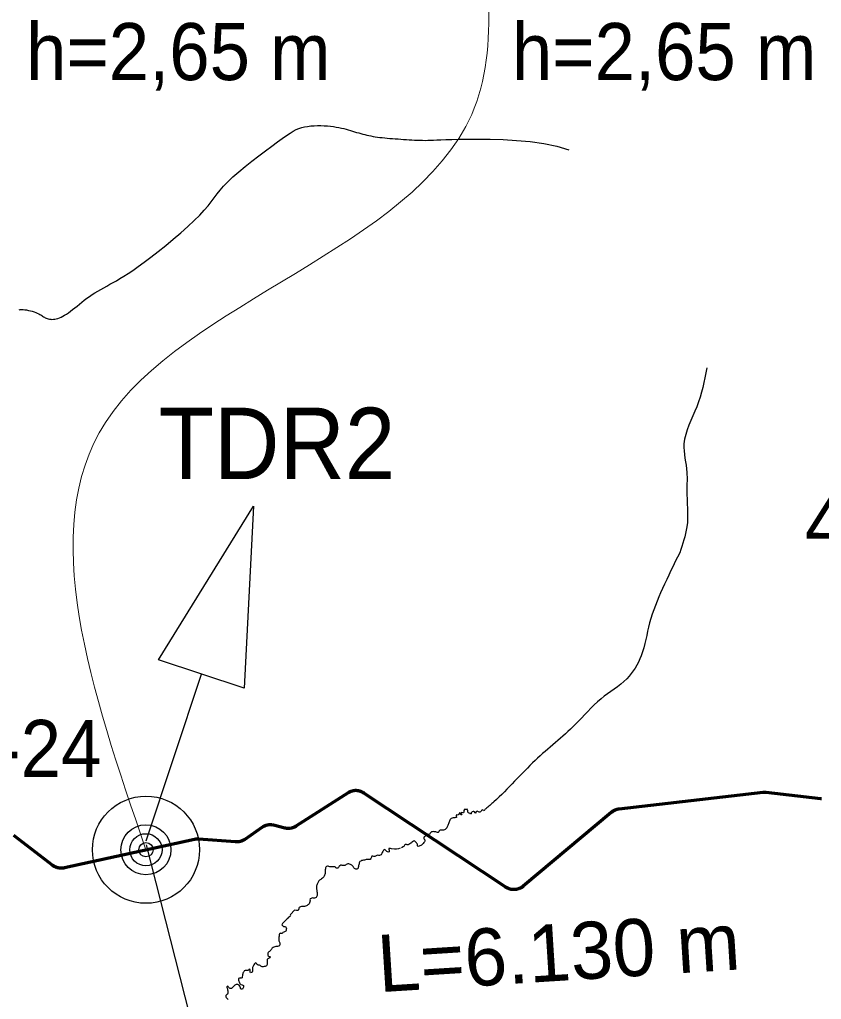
# Model space of a CAD drawing. Extents: x -1643653 to 4543381, y 1624270 to 13878484.
# Drawn here: x 711850 to 717468, y 8954621 to 8961482 of the extents above; entities that cross this region are included whole.
import ezdxf
from ezdxf.enums import TextEntityAlignment as Align

# ---------------------------------------------------------------- set-up
doc = ezdxf.new("R2010")
doc.units = 0
doc.header["$LTSCALE"] = 160
for name, color, linetype, lineweight in [('15', 7, 'Continuous', 25), ('24', 7, 'Continuous', 25), ('50', 7, 'Continuous', 13), ('54', 7, 'Continuous', 25), ('60', 7, 'Continuous', 13), ('61', 7, 'Continuous', 70)]:
    doc.layers.add(name, color=color, linetype=linetype, lineweight=lineweight)

msp = doc.modelspace()

# ---------------------------------------------------------------- linework, layer by layer
at = {"layer": '15'}
for radius in [375, 175, 112.5, 50]:
    msp.add_circle((712735.4, 8955669.2), radius, dxfattribs=at)
at = {"layer": '24'}
for points in [[(713767.8, 8960701.6), (713788.2, 8960712.2), (713807.5, 8960720.4), (713826.5, 8960726.6), (713846.2, 8960731.3), (713867.2, 8960734.9), (713889.5, 8960737.5), (713912.7, 8960739.1), (713936.3, 8960739.8), (713960.1, 8960739.8), (713983.6, 8960739), (714006.5, 8960737.5), (714028.5, 8960735.5), (714049.1, 8960732.9), (714068.6, 8960729.9), (714087, 8960726.5), (714104.5, 8960722.7), (714121.2, 8960718.7), (714137.2, 8960714.5), (714152.6, 8960710.2), (714167.7, 8960705.8), (714182.5, 8960701.4), (714197.1, 8960697.1), (714211.5, 8960692.8), (714225.7, 8960688.6), (714240, 8960684.5), (714254.2, 8960680.7), (714268.4, 8960677), (714282.7, 8960673.5), (714297.2, 8960670.3), (714311.9, 8960667.4), (714326.8, 8960664.7), (714342.1, 8960662.2), (714357.7, 8960659.8), (714373.9, 8960657.7), (714390.6, 8960655.8), (714407.8, 8960653.9), (714425.8, 8960652.2), (714444.2, 8960650.7), (714463.1, 8960649.2)], [(712418.8, 8959592.9), (712439.7, 8959604.9), (712461.1, 8959616.8), (712482.9, 8959628.9), (712505.2, 8959641.1), (712528.5, 8959654.1), (712553.4, 8959668.5), (712580.5, 8959684.9), (712610.5, 8959704), (712643.9, 8959726.3), (712681.3, 8959752.6), (712723.4, 8959783.3), (712770.3, 8959818.9), (712820.9, 8959858.5), (712873.6, 8959900.9), (712926.7, 8959944.9), (712978.7, 8959989.2), (713028, 8960032.8), (713073, 8960074.5), (713112, 8960113), (713144.1, 8960147.5), (713170.5, 8960178.6), (713192.9, 8960207.3), (713213.2, 8960234.5), (713233.2, 8960261.2), (713254.6, 8960288.2), (713279.3, 8960316.7), (713309.1, 8960347.5), (713345.1, 8960381.2), (713386.3, 8960417.3), (713431.2, 8960454.6), (713478.3, 8960492.2), (713525.8, 8960529.2), (713572.4, 8960564.6), (713616.3, 8960597.2), (713656, 8960626.3), (713690.3, 8960650.9), (713719.8, 8960671.4), (713745.3, 8960688.2), (713767.8, 8960701.6)], [(714463.1, 8960649.2), (714482.3, 8960647.8), (714501.8, 8960646.4), (714521.3, 8960645.2), (714540.8, 8960643.9), (714560.1, 8960642.7), (714579.2, 8960641.4), (714598, 8960640.3), (714616.7, 8960639.2), (714635.3, 8960638.3), (714653.8, 8960637.6), (714672.3, 8960637.1), (714690.9, 8960636.9), (714709.5, 8960637.1), (714728.5, 8960637.7), (714749.1, 8960638.5), (714772.9, 8960639.6), (714801.3, 8960640.8), (714835.9, 8960642.1), (714878.1, 8960643.3), (714929.4, 8960644.4), (714991.4, 8960645.3), (715064.8, 8960645.7), (715147.8, 8960645), (715237.6, 8960642.3), (715331.6, 8960636.8), (715427.3, 8960627.7), (715521.9, 8960614.1), (715612.9, 8960595.2), (715697.6, 8960570.2)], [(711951.6, 8959435.5), (711963.6, 8959431.2), (711974.3, 8959426.9), (711983.8, 8959422.6), (711992, 8959418.3), (711999.2, 8959414), (712005.7, 8959409.9), (712011.7, 8959405.9), (712017.6, 8959402.1), (712023.4, 8959398.5), (712029.6, 8959395.1), (712036.2, 8959392), (712043.4, 8959389.2), (712051.1, 8959386.9), (712059.2, 8959385.1), (712067.8, 8959383.9), (712076.9, 8959383.3), (712086.5, 8959383.5), (712096.4, 8959384.6), (712106.8, 8959386.6), (712117.6, 8959389.5), (712128.8, 8959393.5), (712140.5, 8959398.4), (712152.7, 8959404.5), (712165.3, 8959411.6), (712178.5, 8959419.9), (712192.2, 8959429.3), (712206.4, 8959439.9), (712221.2, 8959451.5), (712236.5, 8959463.8), (712252.4, 8959476.8), (712268.8, 8959490.2), (712285.7, 8959503.7), (712303.2, 8959517.3), (712321.2, 8959530.6), (712339.7, 8959543.6), (712358.7, 8959556.3), (712378.3, 8959568.7), (712398.3, 8959580.8), (712418.8, 8959592.9)], [(711846.2, 8959449.9), (711854.8, 8959451.4), (711864.3, 8959452.1), (711874.9, 8959452), (711886.7, 8959450.9), (711899.3, 8959449), (711912.4, 8959446.3), (711925.7, 8959443.2), (711938.9, 8959439.5), (711951.6, 8959435.5)], [(714955, 8955926.5), (714949.3, 8955929.1), (714944.7, 8955926.8), (714942.5, 8955921.3), (714946.8, 8955918.6), (714947.3, 8955913.6), (714941.8, 8955914.2), (714939.9, 8955919.7), (714937.4, 8955924.2), (714932.8, 8955927.1), (714928.7, 8955922.5), (714927.3, 8955916.6), (714923.1, 8955913), (714917.3, 8955912), (714912.5, 8955914.6), (714908.7, 8955910.6), (714908.8, 8955905.2), (714911.5, 8955900.6), (714912.2, 8955895.6), (714906.6, 8955894.1), (714900, 8955893.2), (714894.6, 8955892.7), (714888.1, 8955892.5), (714879.9, 8955890.4), (714873, 8955887.2), (714867.8, 8955880.1), (714864.5, 8955875.1), (714862.1, 8955869.5), (714860.1, 8955864.7), (714856.9, 8955857.1), (714855.2, 8955851.5), (714852.5, 8955845.5), (714849.4, 8955839.4), (714847.5, 8955834), (714846.5, 8955829), (714844, 8955823.3), (714840.1, 8955819.2), (714836.5, 8955815.5), (714831.9, 8955811.7), (714826.4, 8955808.6), (714820.4, 8955806.7), (714815.3, 8955806), (714809.8, 8955805.1), (714803.4, 8955805.1), (714797.2, 8955806.8), (714792.1, 8955804.7), (714788.7, 8955800.9), (714786.8, 8955795), (714783.1, 8955790.5), (714777.1, 8955790.7), (714771.2, 8955791.4), (714765.3, 8955793.4), (714760.4, 8955794.8), (714754.9, 8955795.4), (714746.9, 8955796.1), (714740.9, 8955795.6), (714735.5, 8955794.7), (714732.2, 8955790.5), (714727.7, 8955785.8), (714725, 8955780.7), (714721.8, 8955776.3), (714716.3, 8955775.8), (714711.3, 8955778.1), (714705.9, 8955777.2), (714701.1, 8955775), (714695.8, 8955770.9), (714692.7, 8955766.9), (714688.7, 8955762.9), (714685.2, 8955758.4), (714682.7, 8955753), (714681.8, 8955747.7), (714684.1, 8955743), (714688.6, 8955739.1), (714689.3, 8955733.5), (714688.7, 8955728.4), (714686.4, 8955723.6), (714683.2, 8955719.4), (714677.3, 8955713.2), (714673.2, 8955708.2), (714669.3, 8955704.2), (714665.2, 8955701), (714660.1, 8955698.1), (714655.1, 8955695.9), (714648.5, 8955693.5), (714643.5, 8955692.7), (714638.2, 8955696.4), (714637.4, 8955701.8), (714636.9, 8955707.4), (714633.6, 8955711.9), (714631.8, 8955716.8), (714628.3, 8955720.8), (714623.8, 8955724.1), (714619.9, 8955728.5), (714613.7, 8955731.1), (714608.7, 8955729.4), (714603.9, 8955725.2), (714598.6, 8955721.3), (714594.7, 8955718), (714590.3, 8955714.8), (714584.3, 8955709.8), (714577.9, 8955705.2)], [(715115.4, 8955955.8), (715112.5, 8955953.5), (715108.8, 8955948.5), (715106, 8955944.2), (715100.8, 8955942.2), (715097, 8955945.6), (715092, 8955947.6), (715087.2, 8955943.3), (715082.7, 8955939), (715079.2, 8955935.2), (715074.5, 8955932.4), (715069.4, 8955931.5), (715064.5, 8955933.6), (715060.5, 8955936.7), (715056.3, 8955940.1), (715050.7, 8955937.5), (715047.4, 8955931.2), (715046.3, 8955926.1), (715040.8, 8955927.8), (715037, 8955934), (715032.6, 8955936.8), (715026.8, 8955936.8), (715021.3, 8955935.7), (715017.3, 8955932.3), (715014.2, 8955926.7), (715012.8, 8955921), (715009.1, 8955917.5), (715006.3, 8955922.5), (715000.6, 8955925.9), (714995, 8955927.9), (714991.1, 8955932.4), (714990.9, 8955937.4), (714990.6, 8955942.7), (714988.6, 8955947.8), (714985.5, 8955953.1), (714980.1, 8955951.8), (714975.4, 8955950), (714970.1, 8955953.2), (714966, 8955950), (714962.7, 8955944.2), (714962.2, 8955937.7), (714962.1, 8955931.6), (714961, 8955926.5), (714955, 8955926.5)], [(714422.5, 8955656.9), (714409.4, 8955669.9), (714404.4, 8955669.6), (714400.1, 8955666.6), (714396.4, 8955662.1), (714394.1, 8955656), (714391.1, 8955649), (714387.8, 8955643.2), (714384.9, 8955638), (714382.2, 8955633.3), (714377.2, 8955630.9), (714371.7, 8955629.3), (714366, 8955629.3), (714360, 8955630.2), (714354, 8955628.7), (714348, 8955627.4), (714343.4, 8955624.8), (714338.5, 8955622.3), (714332.4, 8955622.6), (714324.9, 8955623.2), (714318.9, 8955623.2), (714315.3, 8955618.1), (714313.5, 8955613.2), (714311.4, 8955607.9), (714307.1, 8955600.1)], [(714516.3, 8955679.5), (714505.2, 8955675.5), (714490.4, 8955673.4), (714475.7, 8955673.4), (714456.3, 8955676), (714449, 8955676.8), (714443.4, 8955678.2), (714438, 8955678.2), (714437, 8955672.7), (714438.2, 8955667.2), (714439.5, 8955660.3), (714439.5, 8955655.1), (714434.7, 8955652.7), (714427.6, 8955654.7), (714422.5, 8955656.9)], [(714577.9, 8955705.2), (714572, 8955704), (714566.5, 8955704.2), (714561.3, 8955705.9), (714555.8, 8955706.6), (714550.6, 8955705), (714547, 8955701.3), (714543.7, 8955695.7), (714541.2, 8955691), (714536.7, 8955688.5), (714524.8, 8955683)], [(714234.9, 8955587.6), (714231.1, 8955582.4), (714228.7, 8955576.5), (714228.1, 8955570.6), (714227.2, 8955564.5), (714225.4, 8955557.7), (714223.7, 8955550.8), (714223.1, 8955544.9), (714221.1, 8955540.2), (714217.5, 8955536.2), (714212, 8955533.7), (714206.5, 8955533.7), (714200.9, 8955535.3), (714196.4, 8955538.9), (714192.9, 8955543.2), (714189.3, 8955547.5), (714186.3, 8955551.7), (714182.6, 8955556.4), (714177.9, 8955560.6), (714173.7, 8955563.6), (714167.5, 8955566.5), (714161.6, 8955567.9), (714156.7, 8955569.8), (714150.7, 8955569.8), (714144.6, 8955568.9), (714138.6, 8955565.1), (714134.1, 8955561.6), (714129.1, 8955559.1), (714123.4, 8955559.4), (714117, 8955559.6), (714110.9, 8955559.9), (714105, 8955560.6), (714099.9, 8955560), (714092.8, 8955557.5), (714088.4, 8955554.7), (714086.2, 8955549.6), (714083.7, 8955543.8)], [(714307.1, 8955600.1), (714304, 8955601.1), (714298.9, 8955601.4), (714292.9, 8955601.7), (714286.8, 8955601.7), (714278.9, 8955600.3), (714272.9, 8955598.8), (714266.7, 8955597.3), (714259.7, 8955595), (714252.8, 8955594.3), (714245, 8955593.1), (714240, 8955590), (714234.9, 8955587.6)], [(714083.7, 8955543.8), (714079.6, 8955540.4), (714071.1, 8955540.4), (714066.2, 8955541.9), (714063, 8955546.8), (714059, 8955550.1), (714053.8, 8955550.6), (714048.5, 8955550.6), (714043, 8955550.6), (714036.6, 8955550), (714030.8, 8955550.1), (714023.6, 8955550.1), (714016.9, 8955551), (714012.4, 8955554.5), (714006.7, 8955553.5), (714001.3, 8955551.2), (713996.2, 8955547.2), (713993.1, 8955542.4), (713992.1, 8955536.6), (713991.3, 8955529.2), (713991.3, 8955524.2), (713991.3, 8955519.2), (713991.3, 8955512.1), (713990.5, 8955503.1), (713989, 8955495.7), (713986.9, 8955490.6), (713984.7, 8955484.4), (713981.9, 8955479.2), (713977.2, 8955474.5), (713971.7, 8955469.7), (713965.6, 8955465.4), (713960.9, 8955461.5), (713955.6, 8955457.8), (713950.9, 8955455.5), (713946.6, 8955451.9), (713943.6, 8955447.3), (713938.5, 8955438.2), (713937.3, 8955433.3), (713934.3, 8955427.6), (713933, 8955422.1), (713931.3, 8955416.5), (713930.6, 8955410.5), (713930.6, 8955404.5), (713930.6, 8955398.6), (713931.1, 8955393.3), (713931.9, 8955388.1), (713932.2, 8955382.6), (713933.3, 8955375.8), (713934.6, 8955369.8), (713935.2, 8955364.5), (713935.4, 8955358.4), (713934.8, 8955348.7), (713933, 8955343.2), (713930.8, 8955338.6), (713927.1, 8955335.2), (713922.2, 8955332.9), (713915.7, 8955330.5), (713908.7, 8955330.5), (713903.7, 8955331.5), (713897.8, 8955330.9), (713891.7, 8955328.6), (713886.7, 8955325.3), (713884.2, 8955317.9), (713884.7, 8955312.1), (713878.8, 8955289.5)], [(713878.8, 8955289.5), (713874.2, 8955286.4), (713869.1, 8955283), (713864.6, 8955279.4), (713860, 8955276.2), (713853.6, 8955273.2), (713846.6, 8955272.7), (713838.5, 8955271.8), (713832.4, 8955271.5), (713825.5, 8955271.3), (713818.2, 8955269.8), (713812.8, 8955268.1), (713808.2, 8955264.8), (713806.7, 8955259.8), (713806.1, 8955254.5), (713804.3, 8955248.6), (713800.8, 8955243.9), (713790, 8955244.1), (713776.4, 8955246.2), (713748.1, 8955216.4), (713746.5, 8955210.4), (713747.7, 8955205.5), (713744.2, 8955201.3), (713738.9, 8955198.7), (713733.8, 8955196.8), (713733, 8955191.3), (713724.2, 8955184.7)], [(713724.2, 8955184.7), (713691.1, 8955153.6), (713688, 8955143.6), (713699.4, 8955132.6), (713706.9, 8955131.7), (713712.6, 8955131.4), (713716, 8955126.6), (713717.7, 8955121.5), (713719, 8955115.9), (713718.7, 8955110.1), (713717.7, 8955104.2), (713714.7, 8955099.7), (713710.5, 8955096.9), (713706.5, 8955093.6), (713700.8, 8955092.2), (713695.3, 8955088.9), (713691, 8955085.4), (713686.6, 8955082.2), (713681.4, 8955083), (713676.3, 8955084.1), (713671.3, 8955080.9), (713669, 8955076.4), (713668.5, 8955070.3), (713668, 8955063.9), (713666.4, 8955056.1), (713665.5, 8955049.8), (713665.3, 8955042.3), (713665.3, 8955036.4), (713665.3, 8955031.3), (713668.6, 8955026.4), (713671.3, 8955022), (713673, 8955016.5), (713673, 8955011.2), (713673, 8955004.3), (713671.5, 8954998.5), (713668.2, 8954994.4), (713663, 8954993.4), (713657.6, 8954992.2), (713649.9, 8954991.3), (713644.5, 8954990.6), (713637.2, 8954989.3), (713631.6, 8954987.5), (713626.3, 8954984.3), (713620.7, 8954980.7), (713617.1, 8954975.5), (713613.4, 8954970.7), (713610.3, 8954966.2), (713606, 8954960.3), (713601.3, 8954956.8), (713596.7, 8954953.7), (713592.5, 8954949.9), (713589.5, 8954944.1), (713588.5, 8954937.1), (713589.2, 8954931.9), (713592.7, 8954925.1), (713597.6, 8954922.1), (713603.3, 8954921.6), (713606.8, 8954917.4), (713603.6, 8954913.2), (713599.4, 8954910.1), (713593.9, 8954908.3), (713589.4, 8954904.9), (713585.3, 8954900.2), (713583.8, 8954894.4), (713583.6, 8954888.2)], [(713583.6, 8954888.2), (713584.6, 8954883.1), (713585.2, 8954877.5), (713585.2, 8954871.2), (713584.9, 8954866), (713583.3, 8954861), (713579.8, 8954857), (713575.2, 8954853.6), (713569.5, 8954851.9), (713563.3, 8954850.4), (713557.1, 8954849), (713549, 8954849), (713544.1, 8954850.9), (713539.6, 8954853.5), (713535.2, 8954858.3), (713530.1, 8954860.4), (713521.5, 8954861.1), (713516.5, 8954864.8), (713512.8, 8954868.2), (713509.9, 8954872.9), (713504.6, 8954877.6)], [(713423.1, 8954821.7), (713422.8, 8954818.9), (713420.4, 8954813.9), (713417.3, 8954808.7), (713414.4, 8954804), (713414.4, 8954798.8), (713411.8, 8954794.4)], [(713448.3, 8954824.3), (713443, 8954823.6), (713436.9, 8954823.6), (713431.1, 8954823.5), (713423.1, 8954821.5)], [(713505, 8954877.8), (713501.2, 8954875.5), (713496.3, 8954870.9), (713490.6, 8954864.2), (713488.4, 8954859.6), (713486.6, 8954854.7), (713484.2, 8954849.6), (713482.8, 8954843.6), (713482.1, 8954843), (713481.8, 8954828.2), (713481.8, 8954823), (713481.3, 8954818), (713478.7, 8954812.5), (713473.9, 8954809.6), (713468.4, 8954808.1), (713465.6, 8954812.5), (713464.7, 8954817.8), (713466, 8954823.2), (713466.6, 8954828.2), (713462.7, 8954832), (713457.1, 8954829.9), (713452.7, 8954826.9), (713448.3, 8954824.3)], [(713411.8, 8954794.4), (713408.5, 8954772.1), (713403.1, 8954769.8), (713397.4, 8954770.3), (713396, 8954771.3), (713389.8, 8954770.6), (713384.5, 8954768.5), (713383.7, 8954762.8), (713383.7, 8954755.9)], [(713383.7, 8954755.9), (713390, 8954738.2), (713392.8, 8954733.1), (713396.4, 8954729.1), (713400.9, 8954726.4), (713409.4, 8954723.2), (713414.1, 8954720.9), (713418.7, 8954717.5), (713419, 8954712.4), (713419, 8954706.9), (713417.5, 8954701.8), (713415.1, 8954696.8)], [(713415.1, 8954696.8), (713412.3, 8954692.1), (713405.5, 8954691.8), (713400.5, 8954693.4), (713398.6, 8954698.3), (713397.4, 8954703.3), (713394.8, 8954708.5), (713392.5, 8954714.3), (713387.5, 8954720.1), (713383.6, 8954723.4), (713378.7, 8954725), (713373.4, 8954725.7), (713366.9, 8954724.9), (713361.7, 8954723.7), (713357.7, 8954720.3), (713352.2, 8954716.7), (713347.7, 8954711), (713344.2, 8954706.1), (713340.1, 8954701.5), (713336.5, 8954697.9), (713331.3, 8954696.4), (713326.3, 8954696.7), (713321.7, 8954699), (713318.2, 8954703.1), (713314.7, 8954707.5), (713311.7, 8954711.9), (713306.5, 8954714), (713301.5, 8954709.9), (713302.5, 8954704.4), (713304.1, 8954699), (713305.9, 8954694), (713306.6, 8954688.8), (713308.1, 8954681.7), (713308.7, 8954676.5), (713308.7, 8954670), (713308, 8954663.7), (713306.5, 8954658.6), (713302, 8954655.1), (713297.5, 8954651.9), (713295, 8954647.4), (713295.6, 8954639.3), (713298.1, 8954633.4), (713302, 8954629.9), (713307, 8954625.1), (713312.2, 8954621.1)]]:
    msp.add_lwpolyline(points, dxfattribs=at)
for points in [[(716665.2, 8959042.7), (716595.1, 8958771.9), (716504.9, 8958511.2), (716524.9, 8958310.6), (716524.9, 8958190.3), (716524.9, 8957929.6), (716474.8, 8957749)], [(716474.8, 8957749), (716354.5, 8957498.3), (716264.3, 8957257.6), (716204.2, 8957027), (716103.9, 8956866.5), (715923.5, 8956726.1), (715743.1, 8956545.6), (715462.4, 8956294.9), (715171.8, 8956004.1), (715115.4, 8955955.8)]]:
    msp.add_spline(points, degree=3, dxfattribs=at)
at = {"layer": '50'}
msp.add_spline([(715017.3, 8962519.5), (715017.3, 8960818.6), (712451, 8958661.4), (712735.4, 8955669.2)], degree=3, dxfattribs=at)
at = {"layer": '54'}
for p, q in [((712737.1, 8955730.9), (713123.8, 8956899.6)), ((712737.1, 8955703.7), (713041.2, 8954510.7))]:
    msp.add_line(p, q, dxfattribs=at)
msp.add_lwpolyline([(712824.1, 8956998.8), (713489.4, 8958075.4), (713423.6, 8956800.5)], close=True, dxfattribs=at)
at = {"layer": '60', "lineweight": 25}
msp.add_spline([(814781, 9009175.5), (814787.2, 9009173.4), (814796.9, 9009173.4), (814799.4, 9009172.4), (814805.1, 9009174.5), (814805.6, 9009176.5), (814811.7, 9009179.5), (814811.7, 9009179.5), (814801.5, 9009181), (814790.7, 9009181.5), (814784.1, 9009183.1), (814777.4, 9009185.1), (814778.4, 9009175.5)], degree=3, dxfattribs=at)
at = {"layer": '61'}
for points in [[(715329, 8955391), (715326.2, 8955390.6), (715323.4, 8955390.3), (715320.5, 8955390), (715317.7, 8955389.9), (715314.9, 8955389.8), (715312.1, 8955389.8), (715309.2, 8955389.8), (715306.4, 8955390), (715303.6, 8955390.2), (715300.8, 8955390.5), (715298, 8955390.9), (715295.2, 8955391.4), (715292.4, 8955391.9), (715289.7, 8955392.5), (715286.9, 8955393.2), (715284.2, 8955394), (715281.5, 8955394.9), (715278.8, 8955395.8), (715276.2, 8955396.8), (715273.6, 8955397.9), (715271, 8955399), (715268.4, 8955400.3), (715265.9, 8955401.6), (715263.5, 8955402.9), (715261, 8955404.4), (715258.6, 8955405.9), (715257.8, 8955406.4), (714261, 8956066.5), (714258.6, 8956068), (714256.2, 8956069.5), (714253.7, 8956070.9), (714251.2, 8956072.2), (714248.7, 8956073.5), (714246.1, 8956074.6), (714243.5, 8956075.7), (714240.8, 8956076.8), (714238.2, 8956077.7), (714235.5, 8956078.6), (714232.8, 8956079.4), (714230, 8956080.1), (714227.3, 8956080.8), (714224.5, 8956081.3), (714221.7, 8956081.8), (714218.9, 8956082.2), (714216.1, 8956082.6), (714213.3, 8956082.8), (714210.5, 8956083), (714207.7, 8956083.1), (714204.8, 8956083.1), (714202, 8956083.1), (714199.2, 8956082.9), (714196.4, 8956082.7), (714193.6, 8956082.4), (714190.8, 8956082), (714188, 8956081.5), (714185.2, 8956081), (714182.4, 8956080.4), (714179.7, 8956079.7), (714177, 8956078.9), (714174.3, 8956078), (714171.6, 8956077.1), (714169, 8956076.1), (714166.3, 8956075), (714163.8, 8956073.9), (714161.2, 8956072.7), (714158.7, 8956071.4), (714156.2, 8956070), (714153.8, 8956068.6), (714151.9, 8956067.4), (713786, 8955833.5), (713783.6, 8955832), (713781.2, 8955830.6), (713778.7, 8955829.2), (713776.2, 8955827.9), (713773.6, 8955826.7), (713771, 8955825.6), (713768.4, 8955824.5), (713765.8, 8955823.5), (713763.1, 8955822.6), (713760.4, 8955821.8), (713757.6, 8955821), (713754.9, 8955820.3), (713752.1, 8955819.8), (713749.4, 8955819.2), (713746.6, 8955818.8), (713743.8, 8955818.4), (713741, 8955818.1), (713738.1, 8955817.9), (713735.3, 8955817.8), (713732.5, 8955817.7), (713729.6, 8955817.8), (713726.8, 8955817.9), (713724, 8955818.1), (713721.2, 8955818.3), (713718.4, 8955818.7), (713715.6, 8955819.1), (713712.8, 8955819.6), (713710, 8955820.2), (713707.9, 8955820.7), (713629.3, 8955840.4)], [(717469, 8956025.6), (717465, 8956026), (717463.1, 8956026.2), (717080.2, 8956070.3), (717077.4, 8956070.6), (717074.6, 8956070.8), (717071.7, 8956070.9), (717068.9, 8956070.9), (717066.1, 8956070.9), (717063.2, 8956070.8), (717060.4, 8956070.6), (717057.6, 8956070.3), (717057.2, 8956070.3), (716047.6, 8955953.2), (716044.8, 8955952.9), (716042, 8955952.4), (716039.3, 8955951.9), (716036.5, 8955951.3), (716033.8, 8955950.6), (716031, 8955949.9), (716028.3, 8955949), (716025.7, 8955948.1), (716023, 8955947.1), (716020.4, 8955946.1), (716017.8, 8955944.9), (716015.2, 8955943.7), (716012.7, 8955942.5), (716010.2, 8955941.1), (716007.8, 8955939.7), (716005.4, 8955938.2), (716003, 8955936.6), (716000.7, 8955935), (715998.4, 8955933.3), (715996.2, 8955931.6), (715994.9, 8955930.6), (715377.3, 8955413.1), (715375.1, 8955411.3), (715372.8, 8955409.6), (715370.5, 8955407.9), (715368.2, 8955406.3), (715365.8, 8955404.8), (715363.4, 8955403.4), (715360.9, 8955402), (715358.4, 8955400.7), (715355.9, 8955399.4), (715353.3, 8955398.2), (715350.7, 8955397.1), (715348.1, 8955396.1), (715345.4, 8955395.1), (715342.7, 8955394.3), (715340, 8955393.5), (715337.3, 8955392.7), (715334.5, 8955392.1), (715331.8, 8955391.5), (715329, 8955391)], [(713629.3, 8955840.4), (713626.6, 8955841), (713623.8, 8955841.6), (713621, 8955842.1), (713618.2, 8955842.5), (713615.4, 8955842.8), (713612.6, 8955843.1), (713609.8, 8955843.3), (713606.9, 8955843.3), (713604.1, 8955843.4), (713601.3, 8955843.3), (713598.5, 8955843.2), (713595.6, 8955842.9), (713592.8, 8955842.6), (713590, 8955842.2), (713587.2, 8955841.8), (713584.5, 8955841.2), (713581.7, 8955840.6), (713579, 8955839.9), (713576.2, 8955839.1), (713573.5, 8955838.3), (713570.9, 8955837.3), (713568.2, 8955836.3), (713565.6, 8955835.3), (713563, 8955834.1), (713560.5, 8955832.9), (713558, 8955831.6), (713555.5, 8955830.2), (713553, 8955828.8), (713550.7, 8955827.3), (713548.3, 8955825.7), (713547.9, 8955825.5), (713427, 8955741.3), (713424.7, 8955739.8), (713422.3, 8955738.2), (713419.8, 8955736.8), (713417.4, 8955735.4), (713414.8, 8955734.1), (713412.3, 8955732.9), (713409.7, 8955731.7), (713407.1, 8955730.6), (713404.5, 8955729.6), (713401.8, 8955728.7), (713399.1, 8955727.8), (713396.4, 8955727), (713393.7, 8955726.3), (713390.9, 8955725.7), (713388.1, 8955725.1), (713385.3, 8955724.6), (713382.6, 8955724.2), (713379.7, 8955723.9), (713376.9, 8955723.7), (713374.1, 8955723.5), (713371.3, 8955723.4), (713368.4, 8955723.4), (713365.6, 8955723.5), (713362.8, 8955723.7), (713362.6, 8955723.7), (713103, 8955742.7), (713100.2, 8955742.8), (713097.4, 8955742.9), (713094.6, 8955742.9), (713091.7, 8955742.8), (713088.9, 8955742.7), (713086.1, 8955742.5), (713083.3, 8955742.1), (713080.5, 8955741.8), (713077.7, 8955741.3), (713074.9, 8955740.7), (713074.4, 8955740.6), (712164.2, 8955541.5), (712161.4, 8955541), (712158.6, 8955540.5), (712155.8, 8955540.1), (712153, 8955539.8), (712150.2, 8955539.5), (712147.4, 8955539.3), (712144.6, 8955539.2), (712141.7, 8955539.2), (712138.9, 8955539.3), (712136.1, 8955539.5), (712133.3, 8955539.7), (712130.5, 8955540), (712127.7, 8955540.4), (712124.9, 8955540.9), (712122.1, 8955541.4), (712119.3, 8955542), (712116.6, 8955542.7), (712113.9, 8955543.5), (712111.2, 8955544.4), (712108.5, 8955545.3), (712105.9, 8955546.3), (712103.2, 8955547.4), (712100.7, 8955548.6), (712098.1, 8955549.8), (712095.6, 8955551.1), (712093.1, 8955552.5), (712090.7, 8955553.9), (712088.3, 8955555.4), (712086, 8955557), (712083.7, 8955558.6)], [(712083.7, 8955558.6), (712082.1, 8955559.8), (711809, 8955768.6)]]:
    msp.add_lwpolyline(points, dxfattribs=at)

# ---------------------------------------------------------------- texts
at = {"layer": '15', "width": 0.95}
msp.add_text('C-24', height=400, dxfattribs=at).set_placement((711321.6, 8956178.3))
at = {"layer": '50', "width": 0.95}
for p in [(711895.7, 8961058.6), (715299, 8961058.6)]:
    msp.add_text('h=2,65 m', height=400, dxfattribs=at).set_placement(p)
at = {"layer": '50'}
msp.add_text('4x Ø=2.200 mm', height=400, rotation=359.655, dxfattribs=at).set_placement((719260.8, 8957746.6), align=Align.CENTER)
msp.add_text('L=6.130 m', height=400, rotation=3.615, dxfattribs=at).set_placement((714370.2, 8954671.2))
at = {"layer": '54', "width": 0.95}
msp.add_text('TDR2', height=500, dxfattribs=at).set_placement((713653.2, 8958264.7), align=Align.CENTER)

doc.saveas('drawing.dxf')
